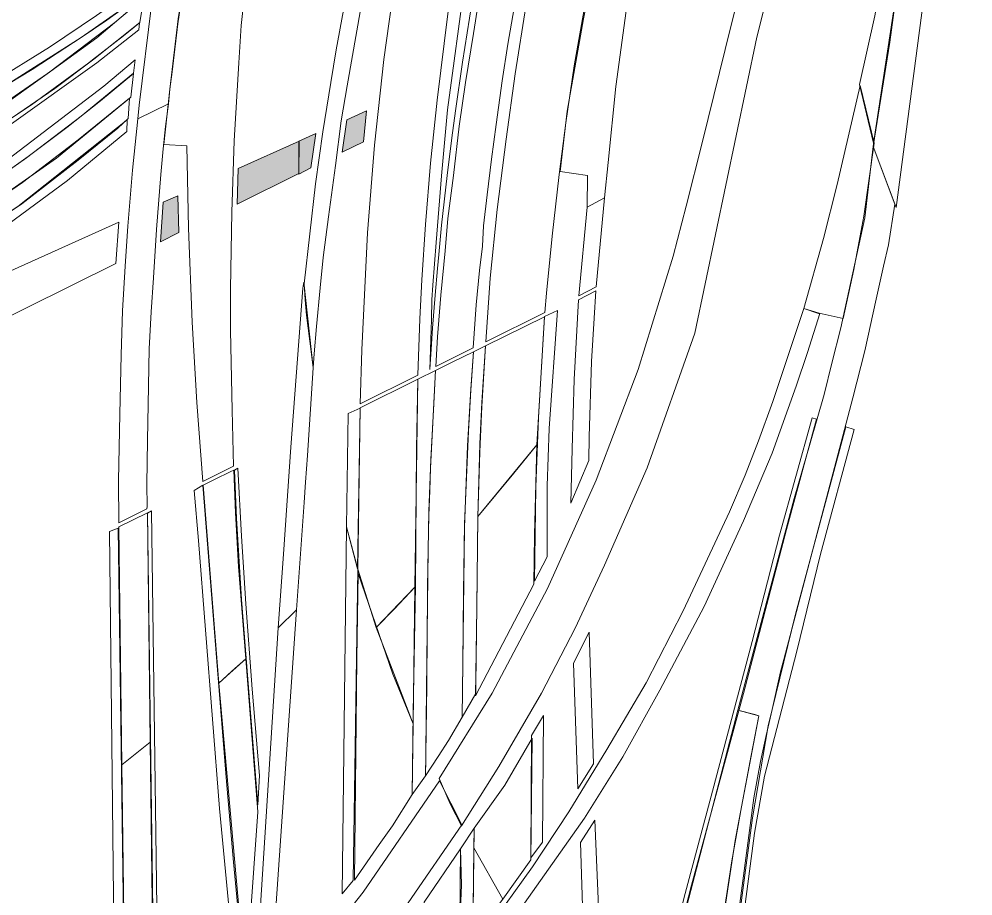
# Model space of a CAD drawing. Extents: x 2356576 to 2377878, y 6966390 to 6990634.
# Drawn here: x 2364153 to 2364958, y 6978258 to 6978997 of the extents above; entities that cross this region are included whole.
import ezdxf

# ---------------------------------------------------------------- set-up
doc = ezdxf.new("R2010")
doc.units = 0
doc.header["$LTSCALE"] = 7.1
for name, color, linetype, lineweight in [('10', 7, 'Continuous', 13), ('11', 7, 'Continuous', 13), ('14', 7, 'Continuous', 13), ('9', 7, 'Continuous', 13)]:
    doc.layers.add(name, color=color, linetype=linetype, lineweight=lineweight)

msp = doc.modelspace()

# ---------------------------------------------------------------- hatches: boundary and pattern name
at = {"layer": '9'}
for points in [[(2364425.692, 6978885.087), (2364429.729, 6978912.564), (2364446.446, 6978920.034), (2364443.811, 6978893.966)], [(2364389.367, 6978866.634), (2364389.348, 6978894.383), (2364403.584, 6978900.827), (2364399.444, 6978872.074)], [(2364337.242, 6978841.36), (2364338.202, 6978871.337), (2364389.601, 6978894.363), (2364389.406, 6978867.216)], [(2364272.761, 6978809.454), (2364274.966, 6978842.993), (2364287.304, 6978848.436), (2364287.99, 6978817.302)]]:
    msp.add_hatch(color=256, dxfattribs=at).paths.add_polyline_path(points)

# ---------------------------------------------------------------- linework, layer by layer
at = {"layer": '10'}
for points in [[(2364546.819, 6978725.27), (2364550.696, 6978778.823), (2364556.619, 6978836.804), (2364563.998, 6978896.208), (2364571.809, 6978951.29), (2364581.097, 6979009.714), (2364588.758, 6979051.366), (2364596.898, 6979092.381), (2364604.486, 6979129.364), (2364656.602, 6979140.736), (2364651.372, 6979119.512), (2364640.25, 6979063.746), (2364628.478, 6978997.675), (2364621.317, 6978957.937), (2364614.546, 6978910.039), (2364608.782, 6978866.448), (2364602.923, 6978814.222), (2364598.071, 6978766.303), (2364596.73, 6978749.901)], [(2364440.957, 6978672.923), (2364489.651, 6978697.014), (2364491.281, 6978744.462), (2364493.088, 6978777.543), (2364496.004, 6978824.045), (2364500.419, 6978875.806), (2364505.809, 6978928.996), (2364514.777, 6979001.816), (2364523.057, 6979055.933), (2364470.235, 6979029.8), (2364460.858, 6978963.404), (2364453.133, 6978891.15), (2364447.274, 6978816.987), (2364442.402, 6978718.281)], [(2364507.517, 6978356.7), (2364516.937, 6978335.279), (2364526.461, 6978316.901), (2364558.044, 6978366.982), (2364594.013, 6978428.673), (2364622.275, 6978483.51), (2364647.11, 6978536.633), (2364683.079, 6978618.888), (2364723.267, 6978732.444), (2364775.353, 6978982.176), (2364793.029, 6979052.479), (2364770.361, 6979058.618), (2364753.656, 6978991.295), (2364729.562, 6978894.241), (2364715.986, 6978839.557), (2364704.903, 6978797.333), (2364675.303, 6978701.83), (2364639.928, 6978608.313), (2364598.91, 6978517.129), (2364552.402, 6978428.62)], [(2364244.661, 6978912.351), (2364244.18, 6978902.652), (2364194.188, 6978861.178), (2364127.543, 6978812.345), (2364077.103, 6978778.723), (2364004.256, 6978736.507), (2363940.412, 6978702.449), (2363835.596, 6978648.232), (2363688.741, 6978568.718), (2363579.858, 6978511.763), (2363523.884, 6978484.156), (2363488.261, 6978465.286), (2363219.529, 6978331.108), (2363013.6, 6978226.77), (2362990.023, 6978223.12), (2363100.588, 6978279.722), (2363409.65, 6978436.036), (2363554.655, 6978507.304), (2363713.072, 6978590.971), (2363842.869, 6978661.322), (2363987.918, 6978735.804), (2364074.73, 6978787.756), (2364152.297, 6978839.282)], [(2364588.003, 6978523.293), (2364589.203, 6978602.586), (2364591.416, 6978661.396), (2364596.306, 6978746.458), (2364607.351, 6978751.689), (2364600.331, 6978651.927), (2364598.664, 6978603.618), (2364598.55, 6978543.753)], [(2364540.25, 6978577.855), (2364541.822, 6978632.337), (2364543.459, 6978670.643), (2364546.57, 6978721.701), (2364596.543, 6978746.39), (2364590.021, 6978638.316), (2364570.463, 6978614.241)], [(2364526.933, 6978408.452), (2364527.469, 6978453.822), (2364528.057, 6978513.553), (2364529.082, 6978571.649), (2364532.238, 6978649.879), (2364534.289, 6978684.519), (2364536.56, 6978716.796), (2364546.57, 6978721.701), (2364543.607, 6978673.865), (2364542.016, 6978639.152), (2364540.238, 6978576.879), (2364539.305, 6978502.038), (2364538.443, 6978435.92), (2364538.433, 6978428.325)], [(2364484.912, 6978343.233), (2364485.744, 6978412.571), (2364487.633, 6978518.757), (2364488.378, 6978634.809), (2364489.504, 6978693.798), (2364504.551, 6978700.898), (2364500.229, 6978618.593), (2364499.871, 6978599.604), (2364498.892, 6978578.498), (2364498.259, 6978550.622), (2364497.823, 6978517.756), (2364497.753, 6978506.888), (2364496.303, 6978380.106), (2364496.402, 6978373.217), (2364496.097, 6978358.877)], [(2364439.162, 6978533.446), (2364440.957, 6978669.543), (2364489.504, 6978693.798), (2364486.992, 6978518.245), (2364454.433, 6978484.104)], [(2364429.578, 6978569.083), (2364430.786, 6978664.573), (2364441.069, 6978669.175), (2364438.757, 6978533.641)], [(2364674.904, 6978096.699), (2364678.253, 6978093.315), (2364696.019, 6978171.782), (2364720.492, 6978266.77), (2364764.217, 6978428.418), (2364800.558, 6978566.761), (2364825.714, 6978659.894), (2364822.24, 6978660.943), (2364794.649, 6978562.164), (2364771.54, 6978472.246), (2364738.03, 6978346.108), (2364714.928, 6978259.663), (2364692.593, 6978172.04)], [(2364748.281, 6978050.008), (2364748.719, 6978074.368), (2364749.99, 6978096.718), (2364751.146, 6978122.876), (2364751.401, 6978128.572), (2364755.987, 6978189.587), (2364762.406, 6978254.223), (2364771.697, 6978323.43), (2364784.993, 6978401.077), (2364808.069, 6978495.431), (2364850.641, 6978653.516), (2364857.506, 6978651.214), (2364829.257, 6978546), (2364809.066, 6978464.227), (2364782.057, 6978358.735), (2364773.379, 6978310.695), (2364764.105, 6978239.95), (2364756.97, 6978149.072), (2364757.09, 6978147.843), (2364752.942, 6978088.935), (2364752.355, 6978050.355)], [(2364587.382, 6978520.82), (2364538.32, 6978426.466), (2364539.29, 6978500.848), (2364540.25, 6978577.855), (2364590.021, 6978638.316), (2364588.018, 6978562.233)], [(2364354.61, 6978334.396), (2364341.067, 6978507.701), (2364336.689, 6978576.329), (2364335.032, 6978616.879), (2364337.809, 6978618.607), (2364340.821, 6978561.072), (2364344.528, 6978504.229), (2364349.94, 6978432.134), (2364356.044, 6978359.345)], [(2364339.538, 6978151.563), (2364322.267, 6978331.334), (2364304.575, 6978557.51), (2364300.93, 6978599.742), (2364308.41, 6978604.261), (2364320.136, 6978455.356), (2364328.205, 6978354.079), (2364334.201, 6978286.141), (2364344.123, 6978182.735), (2364343.004, 6978155.804)], [(2364268.362, 6978077.393), (2364261.537, 6978580.573), (2364265.176, 6978582.642), (2364271.809, 6978080.509)], [(2364235.318, 6978052.56), (2364229.722, 6978565.039), (2364237.022, 6978567.941), (2364244.071, 6978052.544)], [(2364425.909, 6978259.298), (2364429.578, 6978569.083), (2364439.162, 6978533.446), (2364435.178, 6978270.786)], [(2364436.104, 6978270.894), (2364457.082, 6978301.041), (2364468.146, 6978316.876), (2364484.912, 6978343.233), (2364485.631, 6978402.978), (2364468.494, 6978444.757), (2364439.406, 6978529.809), (2364438.255, 6978457.815)], [(2364485.631, 6978402.978), (2364454.433, 6978484.104), (2364469.609, 6978499.608), (2364486.992, 6978518.245)], [(2364584.842, 6978289.935), (2364594.78, 6978302.952), (2364595.503, 6978409.777), (2364585.559, 6978393.111)], [(2364537.098, 6978314.898), (2364562.851, 6978351.201), (2364585.993, 6978390.663), (2364584.781, 6978288.034), (2364561.216, 6978255.065), (2364536.903, 6978298.367)], [(2364260.359, 6978053.188), (2364311.383, 6978052.508), (2364372.612, 6978117.85), (2364429.078, 6978183.193), (2364481.463, 6978251.939), (2364526.749, 6978317.677), (2364507.925, 6978354.723), (2364443.629, 6978260.934), (2364381.77, 6978182.383), (2364315.23, 6978107.754)], [(2364524.693, 6978207.439), (2364525.561, 6978297.483), (2364537.098, 6978314.898), (2364535.999, 6978221.949)], [(2364535.999, 6978221.949), (2364561.216, 6978255.065), (2364536.903, 6978298.367)]]:
    msp.add_lwpolyline(points, close=True, dxfattribs=at)
for points in [[(2364527.619, 6979016.61), (2364520.196, 6978962.247), (2364514.652, 6978920.978), (2364509.589, 6978865.345), (2364505.019, 6978808.931), (2364502.403, 6978773.001), (2364501.522, 6978760.678), (2364501.018, 6978744.018), (2364499.686, 6978701.922), (2364499.85, 6978702.028), (2364500.889, 6978718.856), (2364502.071, 6978736.833), (2364504.216, 6978764.423), (2364506.106, 6978786.963), (2364507.21, 6978798.824), (2364509.646, 6978823.584), (2364514.436, 6978865.583), (2364518.234, 6978897.354), (2364521.295, 6978920.051), (2364527.329, 6978961.038), (2364535.259, 6979010.758)], [(2364102.028, 6978884.354), (2364163.978, 6978925.242), (2364212.135, 6978960.526), (2364215.34, 6978962.972), (2364241.311, 6978983.381), (2364255.063, 6978994.377), (2364254.294, 6978988.318), (2364219.066, 6978960.504), (2364147.084, 6978909.194)], [(2364132.81, 6978870.827), (2364224.967, 6978940.789), (2364251.329, 6978963.127), (2364249.921, 6978951.814), (2364205.716, 6978915.64), (2364159.663, 6978880.393), (2364098.214, 6978837.158)]]:
    msp.add_lwpolyline(points, dxfattribs=at)
at = {"layer": '11'}
for points in [[(2364753.535, 6979404.204), (2364730.775, 6979324.182), (2364718.703, 6979278.419), (2364708.604, 6979236.744), (2364699.736, 6979190.26), (2364691.648, 6979156.098), (2364683.514, 6979117.826), (2364667.668, 6979021.412), (2364663.487, 6978992.002), (2364656.493, 6978940.702), (2364649.997, 6978876.38), (2364647.128, 6978846.587), (2364632.266, 6978838.8), (2364632.609, 6978865.532), (2364609.655, 6978868.813), (2364615.394, 6978919.664), (2364629.33, 6978997.582), (2364659.821, 6979155.507), (2364693.055, 6979282.814), (2364730.16, 6979404.887), (2364739.543, 6979407.962)], [(2364308.284, 6978607.354), (2364334.245, 6978620.235), (2364332.996, 6978667.488), (2364331.672, 6978734.801), (2364331.672, 6978769.853), (2364332.664, 6978834.686), (2364334.649, 6978894.864), (2364338.618, 6978960.626), (2364340.603, 6978991.955), (2364345.565, 6979036.003), (2364330.357, 6979035.163), (2364312.392, 6979036.359), (2364315.464, 6979096.181), (2364321.748, 6979174.971), (2364326.048, 6979224.914), (2364300.578, 6979082.224), (2364287.347, 6978993.509), (2364282.386, 6978952.873), (2364280.462, 6978938.461), (2364275.394, 6978891.645), (2364294.958, 6978890.637), (2364296.279, 6978821.041), (2364299.256, 6978741.631), (2364303.225, 6978674.008)], [(2364401.452, 6978703.492), (2364398.573, 6978725.705), (2364395.79, 6978747.788), (2364394.506, 6978760.637), (2364393.65, 6978774.087), (2364403.454, 6978858.438), (2364409.553, 6978902.204), (2364416.331, 6978943.859), (2364420.848, 6978971.511), (2364426.834, 6979005.109), (2364442.354, 6979012.651), (2364441.957, 6979008.448), (2364429.984, 6978941.252), (2364425.093, 6978911.5), (2364420.116, 6978874.033), (2364414.371, 6978830.614), (2364409.78, 6978796.3), (2364407.391, 6978770.728), (2364404.223, 6978738.151), (2364402.212, 6978715.029)], [(2364371.931, 6978483.786), (2364376.48, 6978545.943), (2364382.395, 6978636.35), (2364392.706, 6978770.554), (2364393.362, 6978775.571), (2364401.421, 6978703.228), (2364396.51, 6978629.144), (2364394.821, 6978606.808), (2364393.804, 6978589.584), (2364387.186, 6978499.046)], [(2364639.825, 6978768.329), (2364625.17, 6978760.591), (2364621.507, 6978693.394), (2364619.879, 6978634.749), (2364618.657, 6978589.136), (2364633.719, 6978624.975), (2364634.019, 6978645.137), (2364636.161, 6978708.462), (2364638.395, 6978745.036)], [(2364331.127, 6978445.754), (2364321.764, 6978437.311), (2364308.601, 6978604.167), (2364318.155, 6978608.921), (2364331.829, 6978615.741), (2364334.534, 6978616.784), (2364335.899, 6978580.945), (2364338.433, 6978535.599), (2364344.697, 6978457.752)], [(2364351.634, 6978165.368), (2364371.931, 6978483.786), (2364387.186, 6978499.046), (2364365.269, 6978182.42)], [(2364620.869, 6978454.143), (2364634.021, 6978480.093), (2364637.674, 6978368.981), (2364624.662, 6978348.013)], [(2364347.944, 6978233.6), (2364354.64, 6978328.7), (2364344.697, 6978457.752), (2364332.89, 6978447.434), (2364321.764, 6978437.311), (2364344.497, 6978181.803)], [(2364678.53, 6978093.105), (2364685.236, 6978125.813), (2364695.296, 6978166.628), (2364712.061, 6978232.157), (2364727.708, 6978292.261), (2364759.566, 6978414.475), (2364777.08, 6978409.73), (2364770.738, 6978376.017), (2364757.326, 6978304.562), (2364745.09, 6978224.447), (2364725.473, 6978227.125), (2364711.502, 6978176.133), (2364689.707, 6978079.966)], [(2364631.637, 6978150.774), (2364626.716, 6978302.679), (2364638.772, 6978321.685), (2364645.78, 6978155.404), (2364646.313, 6978131.895)]]:
    msp.add_lwpolyline(points, close=True, dxfattribs=at)
at = {"layer": '14'}
for points in [[(2364544.454, 6979035.71), (2364536.657, 6978985.251), (2364529.686, 6978944.043), (2364524.571, 6978907.058), (2364519.767, 6978865.44), (2364515.023, 6978829.223), (2364512.548, 6978801.855), (2364508.876, 6978764.469), (2364506.315, 6978729.385), (2364504.784, 6978704.441), (2364536.353, 6978720.039), (2364538.819, 6978756.419), (2364541.673, 6978785.326), (2364544.071, 6978805.749), (2364544.988, 6978823.102), (2364548.173, 6978849.305), (2364551.764, 6978879.361), (2364555.707, 6978908.641), (2364560.818, 6978945.24), (2364565.506, 6978976.442), (2364571.689, 6979011.871)], [(2364134.463, 6978922.143), (2364177.469, 6978951.541), (2364179.303, 6978952.876), (2364234.251, 6978994.688), (2364258.511, 6979015.292), (2364255.284, 6978994.681), (2364216.399, 6978963.781), (2364183.442, 6978938.884), (2364141.787, 6978910.124)], [(2364112.556, 6978812.49), (2364155.727, 6978841.556), (2364203.325, 6978878.406), (2364236.532, 6978905.396), (2364245.5, 6978913.684), (2364246.495, 6978930.828), (2364203.325, 6978895.534), (2364156.28, 6978859.721), (2364120.858, 6978835.327)]]:
    msp.add_lwpolyline(points, dxfattribs=at)
for points in [[(2364881.194, 6979033.607), (2364894.066, 6979026.071), (2364873.694, 6978892.759), (2364862.155, 6978942.402), (2364874.848, 6979000.127)], [(2363924.87, 6978834.92), (2363967.977, 6978852.832), (2364023.438, 6978877.869), (2364090.878, 6978912.441), (2364138.63, 6978939.217), (2364205.718, 6978981.894), (2364239.057, 6979005.234), (2364258.626, 6979019.271), (2364258.138, 6979015.029), (2364218.873, 6978981.689), (2364177.029, 6978951.22), (2364132.395, 6978919.506), (2364035.906, 6978860.414), (2363938.268, 6978809.952), (2363895.028, 6978787.227), (2363886.744, 6978805.465), (2363884.186, 6978804.501)], [(2364249.799, 6978951.657), (2364222.076, 6978928.488), (2364193.607, 6978905.878), (2364161.086, 6978881.403), (2364113.233, 6978847.546), (2364062.26, 6978815.156), (2364034.303, 6978798.273), (2364014.929, 6978787.981), (2364011.819, 6978785.574), (2363788.414, 6978673.603), (2363697.781, 6978628.531), (2363630.494, 6978595.049), (2363637.315, 6978583.453), (2363818.81, 6978672.663), (2363957.161, 6978741.137), (2364017.446, 6978772.667), (2364055.308, 6978794.217), (2364094.099, 6978818.623), (2364141.926, 6978850.092), (2364184.811, 6978880.184), (2364247.64, 6978931.546)], [(2364862.62, 6978941.406), (2364874.293, 6978892.752), (2364865.616, 6978831.282), (2364857.15, 6978786.296), (2364848.144, 6978744.79), (2364828.114, 6978749.313), (2364815.145, 6978753.267), (2364831.576, 6978812.233), (2364843.115, 6978857.835)], [(2364625.37, 6978763.876), (2364632.266, 6978838.8), (2364647.128, 6978846.587), (2364639.903, 6978771.426)], [(2364815.145, 6978753.267), (2364827.526, 6978749.2), (2364828.556, 6978749.024), (2364818.215, 6978716.056), (2364808.712, 6978687.716), (2364788.256, 6978631.332), (2364764.158, 6978574.183), (2364731.135, 6978501.855), (2364693.65, 6978431.313), (2364662.413, 6978375.057), (2364630.283, 6978323.267), (2364555.929, 6978217.963), (2364548.375, 6978229.412), (2364586.216, 6978282.152), (2364616.895, 6978328.624), (2364649.025, 6978381.308), (2364682.048, 6978437.563), (2364713.285, 6978498.283), (2364752.435, 6978581.791), (2364765.514, 6978612.716), (2364776.94, 6978641.516), (2364789.09, 6978674.815)], [(2364526.933, 6978408.452), (2364528.996, 6978568.437), (2364531.595, 6978637.352), (2364534.35, 6978685.457), (2364536.56, 6978716.794), (2364518.534, 6978707.887), (2364504.551, 6978700.898), (2364502.996, 6978672.744), (2364500.528, 6978625.925), (2364498.995, 6978582.213), (2364498.241, 6978549.631), (2364498.062, 6978527.292), (2364497.737, 6978502.847), (2364497.443, 6978479.746), (2364497.389, 6978468.327), (2364497.249, 6978447.917), (2364497.074, 6978435.362), (2364496.31, 6978376.955), (2364496.097, 6978358.877), (2364506.724, 6978375.203), (2364515.455, 6978388.732)], [(2364526.529, 6978266.786), (2364524.821, 6978226.583), (2364524.693, 6978207.439), (2364507.462, 6978185.498), (2364493.539, 6978169.721), (2364493.851, 6978185.909), (2364494.842, 6978252.534), (2364525.561, 6978297.483)]]:
    msp.add_lwpolyline(points, close=True, dxfattribs=at)
at = {"layer": '9'}
for points in [[(2364253.495, 6978913.214), (2364254.613, 6978924.793), (2364265.069, 6979009.287), (2364280.948, 6979111.304), (2364293.367, 6979189.982), (2364300.054, 6979230.367), (2364303.8, 6979256.203), (2364310.487, 6979300.35), (2364330.815, 6979424.014), (2364334.067, 6979443.116), (2364363.522, 6979470.119), (2364359.168, 6979446.088), (2364347.934, 6979385.887), (2364342.05, 6979350.017), (2364333.757, 6979292.324), (2364326.535, 6979228.611), (2364313.358, 6979152.705), (2364298.653, 6979067.871), (2364287.552, 6978997.737), (2364280.462, 6978938.461), (2364279.273, 6978925.842)], [(2364916.126, 6979013.306), (2364892.872, 6978838.433), (2364873.457, 6978890.018), (2364887.492, 6978978.1), (2364894.066, 6979026.071), (2364881.194, 6979033.607), (2364902.803, 6979173.412), (2364908.937, 6979214.961), (2364922.051, 6979288.498), (2364957.668, 6979284.978), (2364938.604, 6979174.611), (2364926.978, 6979093.958)], [(2364260.312, 6979030.425), (2364237.231, 6979013.533), (2364229.134, 6979007.762), (2364218.66, 6979000.423), (2364179.11, 6978973.764), (2364130.648, 6978944.009), (2364121.754, 6978938.802), (2364076.473, 6978913.279), (2363993.1, 6978872.489), (2363949.888, 6978853.902), (2363925.263, 6978835.095), (2363968.398, 6978853.012), (2364022.049, 6978877.206), (2364097.747, 6978915.966), (2364136.424, 6978937.98), (2364164.333, 6978954.935), (2364205.788, 6978981.941), (2364227.336, 6978996.604), (2364258.626, 6979019.271)], [(2364237.407, 6978572.335), (2364237.264, 6978608.14), (2364238.242, 6978664.082), (2364239.514, 6978714.312), (2364240.638, 6978751.222), (2364242.841, 6978788.88), (2364245.001, 6978822.733), (2364249.095, 6978869.887), (2364253.495, 6978913.214), (2364279.273, 6978925.842), (2364276.936, 6978906.966), (2364274.954, 6978888.087), (2364272.852, 6978866.374), (2364269.242, 6978819.8), (2364266.648, 6978779.1), (2364264.903, 6978750.572), (2364263.129, 6978719.379), (2364262.248, 6978672.19), (2364261.557, 6978642.127), (2364261.143, 6978604.829), (2364261.293, 6978586.176), (2364261.215, 6978584.127)], [(2364425.692, 6978885.087), (2364429.729, 6978912.564), (2364446.446, 6978920.034), (2364443.811, 6978893.966)], [(2364389.367, 6978866.634), (2364389.348, 6978894.383), (2364403.584, 6978900.827), (2364399.444, 6978872.074)], [(2364337.242, 6978841.36), (2364338.202, 6978871.337), (2364389.601, 6978894.363), (2364389.406, 6978867.216)], [(2364272.761, 6978809.454), (2364274.966, 6978842.993), (2364287.304, 6978848.436), (2364287.99, 6978817.302)], [(2364237.518, 6978826.168), (2364101.183, 6978764.916), (2363625.619, 6978530.374), (2363627.698, 6978489.88), (2364234.919, 6978791.33)], [(2364240.093, 6978368.193), (2364237.449, 6978569.009), (2364261.626, 6978580.964), (2364263.839, 6978387.483)], [(2364244.251, 6978052.157), (2364240.093, 6978368.193), (2364263.839, 6978387.483), (2364268.255, 6978052.009)]]:
    msp.add_lwpolyline(points, close=True, dxfattribs=at)
msp.add_lwpolyline([(2364742.781, 6978211.725), (2364754.457, 6978287.292), (2364762.485, 6978332.702), (2364777.08, 6978409.73), (2364773.796, 6978410.825), (2364759.566, 6978414.475), (2364806.817, 6978593.094), (2364820.477, 6978639.679), (2364832.171, 6978680.7), (2364838.778, 6978707.216), (2364846.224, 6978736.927), (2364866.518, 6978829.903), (2364873.457, 6978890.018), (2364891.843, 6978841.415), (2364886.415, 6978806.863), (2364882.229, 6978789.063), (2364876.168, 6978761.298), (2364866.455, 6978717.569), (2364856.416, 6978677.989), (2364842.307, 6978624.584), (2364798.208, 6978457.212), (2364795.415, 6978446.74), (2364788.315, 6978415.064), (2364783.265, 6978393.059), (2364778.448, 6978371.147), (2364773.066, 6978340.368), (2364760.66, 6978247.135)], dxfattribs=at)

doc.saveas('drawing.dxf')
